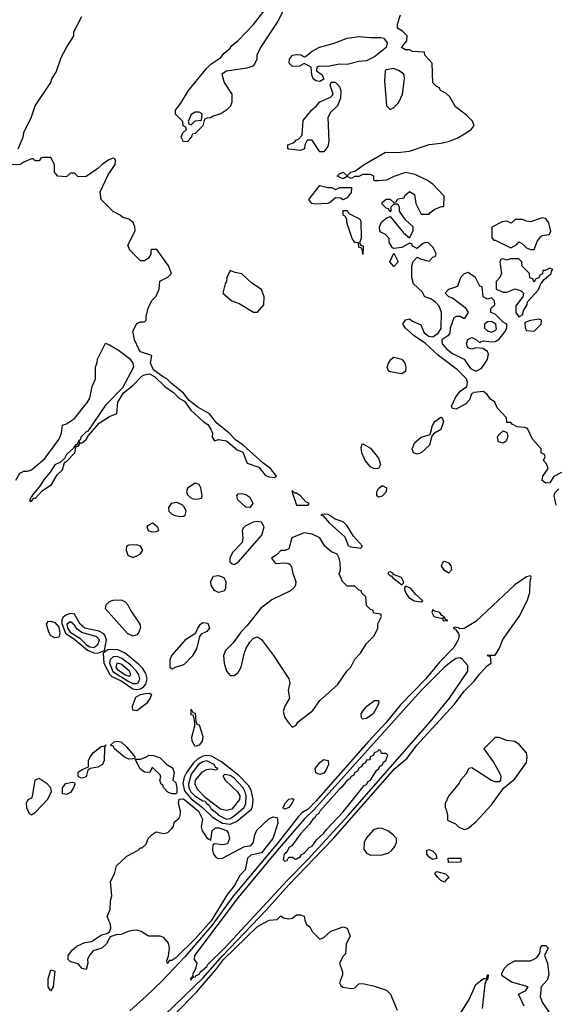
# Model space of a CAD drawing. Header units: inches. Extents: x 2348352 to 2479776, y 460422 to 613655.
# Tile 424 of 590: x 2413610 to 2416358, y 572180 to 577233. Entities that reach past the tile are written whole.
import ezdxf

# ---------------------------------------------------------------- set-up
doc = ezdxf.new("R2010")
doc.units = ezdxf.units.IN
doc.header["$MEASUREMENT"] = 0
doc.layers.add('C4517', color=7, linetype='Continuous')

msp = doc.modelspace()

# ---------------------------------------------------------------- linework, layer by layer
at = {"layer": 'C4517', "color": 4}
for points, elevation in [([(2414974.8, 577305.2), (2414934.4, 577225.6), (2414844.9, 577090), (2414826.8, 577050), (2414826, 577030), (2414815.3, 577004.7), (2414806, 576994), (2414775.5, 576984.5), (2414670.7, 576969.3), (2414647.1, 576952.9), (2414658, 576910), (2414698, 576850), (2414698, 576810), (2414690.9, 576789.1), (2414672, 576770), (2414642, 576750), (2414602.8, 576737.2), (2414590, 576728.7), (2414572, 576728), (2414558, 576722), (2414550, 576688), (2414510, 576648), (2414494, 576646), (2414492, 576630), (2414470, 576608), (2414450, 576606), (2414438, 576630), (2414447.3, 576652.7), (2414466, 576670), (2414462, 576682), (2414448, 576688), (2414446, 576710), (2414408.4, 576748.4), (2414408.7, 576768.7), (2414436, 576804), (2414476, 576870), (2414570, 576984.7), (2414590, 577004.7), (2414642, 577038), (2414658.6, 577061.4), (2414690, 577086), (2414699, 577101), (2414730, 577126.8), (2414810, 577208.7), (2414870, 577284.4)], 84), ([(2413602, 576570), (2413628, 576630), (2413630, 576654), (2413670, 576734), (2413688.7, 576790), (2413768.7, 576910), (2413775.3, 576930), (2413796.5, 576963.5), (2413822, 577038), (2413849.1, 577090.9), (2413888, 577150), (2413888, 577170), (2413928, 577250)], 88), ([(2416390, 574908.7), (2416350.9, 574889.1), (2416330, 574855.3), (2416310, 574854), (2416290, 574868.7), (2416294, 574890), (2416322, 574930), (2416313.6, 574953.6), (2416298, 574970), (2416306, 574990), (2416302, 575002), (2416286, 575010), (2416286, 575030), (2416240.2, 575080.2), (2416214.6, 575134.6), (2416200.4, 575140.4), (2416163.1, 575143.1), (2416136.4, 575156.4), (2416130, 575166), (2416110, 575166), (2416108, 575190), (2416060.2, 575240.2), (2416048, 575270), (2416025.2, 575285.2), (2416008.7, 575310), (2415990, 575324), (2415939.8, 575320.2), (2415928.1, 575311.9), (2415917.7, 575282.3), (2415898.7, 575261.3), (2415850, 575233.2), (2415830, 575238), (2415826, 575250), (2415845.6, 575294.4), (2415870, 575326.4), (2415903.7, 575350), (2415907.6, 575370), (2415902.9, 575390), (2415856.4, 575436.4), (2415758.4, 575510), (2415691.5, 575571.5), (2415634.5, 575610), (2415588.7, 575650), (2415575.3, 575670), (2415590, 575692), (2415610, 575698), (2415624.9, 575684.9), (2415667.5, 575667.5), (2415685.8, 575625.9), (2415696.7, 575616.7), (2415708.4, 575608.4), (2415730, 575605.5), (2415756.2, 575623.8), (2415771.9, 575648.1), (2415774, 575730), (2415762.7, 575762.7), (2415743.7, 575783.7), (2415719.5, 575799.5), (2415688, 575810), (2415675.3, 575835.3), (2415630, 575878), (2415622, 575910), (2415622, 575970), (2415628.7, 575991.3), (2415650, 576014), (2415665.4, 576005.4), (2415710, 575994), (2415730, 576014), (2415742, 576018), (2415746, 576030), (2415738, 576050), (2415730, 576066), (2415708, 576088), (2415690, 576088.7), (2415676.9, 576083.1), (2415650, 576058), (2415626, 576070), (2415622, 576082), (2415610, 576086), (2415570, 576064), (2415530, 576058), (2415522, 576062), (2415506, 576090), (2415506, 576110), (2415486, 576130), (2415463.1, 576143.1), (2415458, 576150), (2415455.3, 576170), (2415465.6, 576194.4), (2415490, 576214), (2415510, 576222), (2415579.6, 576139.6), (2415610, 576114), (2415628, 576150), (2415628, 576170), (2415590, 576206), (2415558, 576250), (2415558, 576270), (2415550, 576286), (2415530, 576286), (2415514, 576270), (2415514, 576250), (2415510, 576246), (2415502, 576262), (2415490, 576266), (2415470, 576286), (2415470, 576294), (2415490, 576312), (2415511.3, 576311.3), (2415530, 576294), (2415542, 576298), (2415550, 576314), (2415582, 576318), (2415586, 576330), (2415610, 576351.3), (2415635.3, 576335.3), (2415642, 576290), (2415670, 576234), (2415710, 576234), (2415716.4, 576243.6), (2415740.2, 576259.8), (2415774, 576274), (2415786, 576274), (2415787.3, 576327.3), (2415728, 576390), (2415698, 576410), (2415638.6, 576438.6), (2415590, 576449), (2415530, 576428.7), (2415491.1, 576408.9), (2415450, 576406), (2415430, 576406), (2415426, 576410), (2415426, 576430), (2415410, 576438), (2415370, 576439), (2415350, 576428), (2415330, 576428), (2415310, 576418), (2415290, 576428), (2415270, 576415.3), (2415238, 576430), (2415250, 576442), (2415270, 576450.5), (2415290, 576432), (2415308, 576450), (2415330, 576454.8), (2415377.2, 576490), (2415486.8, 576553.2), (2415550.4, 576550.4), (2415610, 576558), (2415710, 576592.9), (2415770, 576598.5), (2415810, 576607.6), (2415854.6, 576625.5), (2415892.9, 576647.1), (2415926.6, 576670), (2415941.2, 576690), (2415932.5, 576712.5), (2415902.5, 576742.5), (2415845.6, 576785.6), (2415817.2, 576837.2), (2415796.5, 576856.5), (2415769, 576870), (2415763.1, 576883.1), (2415748, 576890), (2415730, 576908), (2415726, 577010), (2415688, 577050), (2415686, 577066), (2415626, 577070), (2415610, 577078), (2415590, 577078), (2415568.7, 577090), (2415596.4, 577123.6), (2415598, 577150), (2415574.6, 577174.6), (2415548.7, 577190), (2415548, 577210), (2415563.1, 577256.9)], 84), ([(2413589.2, 574870), (2413610, 574904.7), (2413630, 574916), (2413650, 574916), (2413670, 574922.8), (2413739.1, 574980.9), (2413810, 575078), (2413824, 575110), (2413828.7, 575151.3), (2413850, 575158), (2413890, 575186.8), (2413957.2, 575270), (2413969.2, 575290), (2413982, 575350), (2413998, 575390), (2413998, 575450), (2414007.3, 575472.7), (2414008, 575490), (2414050, 575572), (2414070, 575564.7), (2414115.9, 575535.9), (2414173.7, 575493.7), (2414190.7, 575470.7), (2414194, 575450), (2414136.8, 575343.2), (2414050, 575254), (2413959.1, 575120.9), (2413950, 575117.2), (2413924, 575090), (2413921, 575079), (2413912, 575070), (2413918, 575062), (2413910, 575066), (2413905.4, 575054.6), (2413894, 575050), (2413902, 575042), (2413910, 575044.7), (2413920.2, 575059.8), (2413930, 575061), (2413950, 575078), (2413962, 575098), (2414018, 575162), (2414070, 575196), (2414108, 575212), (2414113.2, 575270), (2414141.5, 575318.5), (2414190, 575356), (2414236.6, 575403.4), (2414250, 575410.8), (2414275.3, 575415.3), (2414301.4, 575401.4), (2414354.8, 575350), (2414398.7, 575318.7), (2414429, 575289), (2414454.8, 575274.8), (2414488.3, 575228.3), (2414551, 575170), (2414574.9, 575154.9), (2414590.7, 575130.7), (2414598.8, 575110), (2414598, 575090), (2414610, 575072), (2414630, 575078), (2414670.7, 575070.7), (2414726, 575026), (2414754, 575014), (2414776.9, 574956.9), (2414836.8, 574936.8), (2414870, 574896), (2414887.3, 574887.3), (2414917.2, 574882.8), (2414928, 574890), (2414897.2, 574930), (2414858, 574958), (2414756, 575050), (2414716.6, 575076.6), (2414685.2, 575110), (2414621.6, 575161.6), (2414584, 575210), (2414524.1, 575244.1), (2414479, 575279), (2414450, 575316), (2414386.6, 575366.6), (2414364, 575390), (2414341.6, 575401.6), (2414296.5, 575436.5), (2414281.2, 575470), (2414288, 575510), (2414230, 575529), (2414221.5, 575541.5), (2414199, 575590), (2414190, 575634), (2414210, 575674), (2414230, 575682), (2414250, 575682), (2414258, 575690), (2414258, 575710), (2414268.4, 575751.6), (2414288.4, 575791.6), (2414310, 575814), (2414326, 575850), (2414328.7, 575891.3), (2414370, 575912), (2414388, 575930), (2414373.2, 575970), (2414313.6, 576053.6), (2414286, 576054), (2414282, 576050), (2414282, 576030), (2414270.8, 576009.2), (2414250, 575995.3), (2414230, 575995.3), (2414175.3, 576050), (2414164.7, 576075.3), (2414202, 576150), (2414201.2, 576170), (2414192.7, 576192.7), (2414170, 576208.7), (2414138, 576218), (2414126, 576230), (2414090, 576248.7), (2414028, 576310), (2414022, 576350), (2414063.2, 576436.8), (2414099, 576490), (2414102, 576510), (2414098, 576518), (2414090, 576522), (2414066.4, 576513.6), (2414032, 576490), (2414010.9, 576469.1), (2413950, 576428.7), (2413910, 576426), (2413890, 576446), (2413870, 576446), (2413850, 576426), (2413806, 576430), (2413788, 576450), (2413788, 576490), (2413770, 576526), (2413730, 576526), (2413718, 576522), (2413710, 576508), (2413688.4, 576508.4), (2413678, 576518), (2413670, 576518), (2413630, 576502), (2413610, 576488.7), (2413568, 576490)], 88), ([(2416362, 574742), (2416351.8, 574790), (2416356.2, 574803.8), (2416375.6, 574824.4)], 84), ([(2414354.8, 572125.2), (2414550, 572314), (2414650, 572428.9), (2414876, 572664), (2414989.2, 572790.8), (2415215.3, 573024.7), (2415533.8, 573390), (2415597.2, 573442.8), (2415646.8, 573510), (2415840.6, 573719.4), (2415890, 573786), (2415941.7, 573838.3), (2415970, 573876.4), (2416010, 573918.8), (2416028.7, 573930), (2416026, 573966), (2416014, 573966), (2416008.4, 573971.6), (2416050, 573971.3), (2416070, 574004.7), (2416088.6, 574051.4), (2416171.8, 574170), (2416214, 574250), (2416227.3, 574292.7), (2416228.4, 574351.6), (2416234, 574370), (2416230, 574378), (2416210, 574373.2), (2416150, 574332.3), (2415950, 574144.2), (2415890, 574108), (2415866, 574106), (2415866, 574110), (2415844.7, 574115.3), (2415834, 574110), (2415845.4, 574105.4), (2415862, 574082), (2415864.7, 574070), (2415858.8, 574050), (2415836.5, 574010), (2415763.9, 573936.1), (2415691.1, 573848.9), (2415564.2, 573715.8), (2415490, 573625.8), (2415395.5, 573524.5), (2415130, 573221.5), (2415090, 573181.8), (2415058, 573162), (2415038, 573142), (2414936.6, 573010), (2414705.6, 572734.4), (2414595.3, 572584.7), (2414456.2, 572423.8), (2414340, 572300), (2414258.5, 572221.5), (2414174.4, 572145.6)], 88), ([(2414408, 572130), (2414517.3, 572242.7), (2414618.9, 572361.1), (2414654.6, 572410), (2414830, 572579.6), (2414890, 572611), (2414930, 572614), (2414950, 572634), (2414963.6, 572623.6), (2414990, 572618), (2415010, 572622), (2415030, 572638), (2415050, 572638), (2415070, 572631.3), (2415072, 572612), (2415082, 572590), (2415098, 572578), (2415110, 572554), (2415150, 572514), (2415170, 572522), (2415205.6, 572554.4), (2415270, 572578), (2415290.8, 572570.8), (2415304.7, 572530), (2415284.7, 572490), (2415282, 572438), (2415270, 572426), (2415251.3, 572390), (2415265.4, 572345.4), (2415266, 572330), (2415251.3, 572290), (2415256.9, 572276.9), (2415267.9, 572267.9), (2415310, 572260.7), (2415330, 572264.7), (2415350, 572284.7), (2415370, 572286), (2415430, 572273), (2415492, 572252), (2415512.1, 572232.1), (2415546, 572150)], 84), ([(2416198, 572170), (2416168.4, 572231.6), (2416206, 572250), (2416218, 572270), (2416133.6, 572293.6), (2416085.6, 572325.6), (2416083.1, 572336.9), (2416096.4, 572363.6), (2416116.4, 572383.6), (2416150, 572402), (2416230, 572402), (2416262, 572418), (2416279, 572441), (2416282, 572470), (2416290, 572482), (2416310, 572482), (2416322, 572470), (2416302, 572430), (2416318.8, 572390), (2416324, 572330), (2416315.9, 572304.1), (2416286, 572270), (2416279.8, 572219.8), (2416290.6, 572190.6), (2416330, 572132)], 84), ([(2415870, 572131), (2415915.7, 572204.3), (2415950, 572282), (2415990, 572311.3), (2416007.3, 572312.7), (2416010, 572331), (2416014, 572330), (2416012, 572312), (2416001, 572299), (2415996.8, 572283.2), (2415982, 572158)], 84)]:
    msp.add_lwpolyline(points, dxfattribs=dict(at, elevation=elevation))
for points, elevation in [([(2415410, 577140.7), (2415462, 577142), (2415477.3, 577137.3), (2415494.8, 577114.8), (2415490.8, 577090), (2415430, 577042.4), (2415390, 577021.6), (2415350, 577017.6), (2415290, 577003.6), (2415250, 577005.1), (2415190, 576992.7), (2415146, 576994), (2415134, 576990), (2415132, 576970), (2415162, 576950), (2415170, 576928), (2415150, 576915.3), (2415130, 576919), (2415115.3, 576930), (2415108, 576950), (2415106, 576990), (2415070, 577008), (2415044.9, 576995.1), (2415010, 576992.7), (2414992.7, 577010), (2414994.5, 577030), (2415009.8, 577050.2), (2415030, 577054), (2415052.8, 577052.8), (2415070, 577042), (2415076.4, 577043.6), (2415110, 577071), (2415147.5, 577092.5), (2415218, 577110), (2415290, 577137.3), (2415350, 577147.3)], 84), ([(2415530, 576982), (2415490, 576975.3), (2415484.7, 576970), (2415480.7, 576919.3), (2415492, 576790), (2415510, 576772), (2415530, 576782), (2415553.2, 576806.8), (2415574, 576850), (2415584, 576930), (2415582, 576950), (2415576.5, 576956.5), (2415552.9, 576972.9)], 88), ([(2415150, 576554), (2415110, 576614), (2415085.4, 576614.6), (2415072, 576590), (2415071.3, 576570), (2415050, 576562), (2414990, 576568), (2414986, 576570), (2414986, 576590), (2415017.2, 576602.8), (2415030, 576616), (2415040.4, 576619.6), (2415059, 576641), (2415064, 576716), (2415108.7, 576770), (2415131.7, 576788.3), (2415150, 576810.6), (2415204, 576836), (2415214.6, 576845.4), (2415218, 576850), (2415203.1, 576896.9), (2415208.4, 576911.6), (2415228.4, 576911.6), (2415251.3, 576890), (2415258, 576870), (2415256, 576830), (2415241, 576790), (2415203.9, 576756.1), (2415190.6, 576730), (2415196.4, 576610), (2415190, 576582), (2415170, 576554)], 84), ([(2414530, 576758), (2414510, 576758), (2414490, 576746), (2414474, 576710), (2414478, 576698), (2414490, 576694), (2414510, 576714), (2414542, 576718), (2414546, 576750)], 84), ([(2415190, 576371), (2415211, 576371), (2415230, 576362), (2415251.6, 576371.6), (2415312, 576372), (2415310, 576346), (2415290, 576318), (2415270, 576308), (2415256.4, 576316.4), (2415230, 576318), (2415204.5, 576295.5), (2415190, 576289.3), (2415125.4, 576285.4), (2415108.7, 576290), (2415094, 576310), (2415150, 576382)], 84), ([(2415370, 576028), (2415368, 576048), (2415362, 576062), (2415350, 576066), (2415347.3, 576087.3), (2415330, 576088.7), (2415315.3, 576110), (2415288, 576192), (2415288, 576208), (2415282, 576222), (2415268.9, 576228.9), (2415270, 576254), (2415290, 576254), (2415298, 576238), (2415354, 576210), (2415359.6, 576199.6), (2415362, 576110), (2415354, 576090), (2415358, 576078), (2415372, 576070)], 84), ([(2416290, 576216), (2416230, 576195.3), (2416210, 576198), (2416190, 576208), (2416152.7, 576207.3), (2416132, 576188), (2416110, 576198), (2416085.4, 576194.6), (2416032, 576168), (2416032.7, 576112.7), (2416042, 576102), (2416050, 576102), (2416130, 576062), (2416160.4, 576079.6), (2416170, 576092), (2416190, 576082), (2416210, 576062), (2416230, 576054), (2416250, 576054), (2416265.6, 576094.4), (2416281.2, 576118.8), (2416290, 576124.7), (2416326, 576130), (2416334.6, 576145.4), (2416324, 576190), (2416310, 576212.7)], 84), ([(2415530, 575966), (2415509.2, 575990), (2415530, 576034), (2415551.3, 575990)], 84), ([(2416170, 576006), (2416130, 576006), (2416110, 575998), (2416090, 576006), (2416078, 576002), (2416074, 575990), (2416082, 575930), (2416074, 575910), (2416054, 575890), (2416054, 575850), (2416090, 575834), (2416110, 575834), (2416152, 575852), (2416182, 575842), (2416194, 575830), (2416192, 575810), (2416155.3, 575764.7), (2416156.3, 575730), (2416170, 575707.3), (2416190, 575718), (2416196.2, 575743.8), (2416212.8, 575770), (2416215.6, 575784.4), (2416270, 575844), (2416283.1, 575876.9), (2416300.2, 575899.8), (2416337.2, 575930), (2416338, 575942), (2416346, 575950), (2416330, 575958), (2416306, 575946), (2416294, 575946), (2416292, 575928), (2416278, 575922), (2416272.7, 575907.3), (2416258, 575902), (2416250, 575886), (2416242, 575902), (2416227.3, 575907.3), (2416226, 575930), (2416187.3, 575967.3), (2416186, 575990)], 84), ([(2414690, 575946), (2414672, 575910), (2414671.3, 575890), (2414663.6, 575876.4), (2414652, 575830), (2414698, 575790), (2414735.9, 575775.9), (2414810, 575731.3), (2414830, 575731.3), (2414862, 575770), (2414864, 575810), (2414850, 575848), (2414800.2, 575880.2), (2414750, 575928.7), (2414715.3, 575935.3)], 88), ([(2415910, 575935.3), (2415890, 575928.7), (2415871.3, 575910), (2415856.9, 575863.1), (2415810, 575848), (2415792, 575830), (2415810, 575812), (2415830, 575804.7), (2415896, 575756), (2415911, 575730), (2415890, 575698), (2415870, 575709), (2415850, 575709), (2415836.9, 575703.1), (2415819.1, 575650), (2415816.7, 575623.3), (2415806, 575610), (2415776, 575590), (2415776, 575584), (2415778, 575570), (2415801.8, 575541.8), (2415830, 575519.1), (2415890.8, 575490.8), (2415922.2, 575442.2), (2415950, 575428.7), (2415977, 575443), (2415995.2, 575464.8), (2416009.6, 575490), (2416015.6, 575515.6), (2416009.5, 575529.5), (2415985.6, 575545.6), (2415951, 575549), (2415930, 575542), (2415910, 575548), (2415902, 575570), (2415909.1, 575590.9), (2415930, 575602), (2415954, 575590), (2415970, 575574), (2415978, 575582), (2415990, 575584.7), (2416030, 575579.1), (2416050, 575582), (2416070, 575592.7), (2416099.5, 575630), (2416109.5, 575650), (2416109.4, 575669.4), (2416090, 575680.5), (2416050, 575720.9), (2416028, 575730), (2416028, 575750), (2416048, 575770), (2416046, 575790), (2416030, 575806), (2416010, 575798), (2415988, 575810), (2415982, 575862), (2415970, 575866), (2415948, 575910)], 84), ([(2416030, 575683.5), (2416010, 575682.4), (2415994.3, 575670), (2415994, 575650), (2416010, 575635.8), (2416030, 575629.3), (2416050, 575637.4), (2416055.4, 575644.6), (2416053.6, 575670)], 88), ([(2416275.5, 575695.5), (2416230, 575689.6), (2416202, 575678), (2416203.1, 575650), (2416210, 575637.3), (2416250, 575634.8), (2416285.2, 575670), (2416288, 575690)], 84), ([(2415570, 575415.3), (2415510, 575425.2), (2415502, 575430), (2415495.3, 575450), (2415502, 575470), (2415515.3, 575490), (2415530, 575501), (2415570, 575490.7), (2415586, 575470), (2415591.3, 575450), (2415590, 575428)], 84), ([(2415650, 575003.6), (2415629.6, 575009.6), (2415623.6, 575030), (2415636.9, 575063.1), (2415670, 575090.4), (2415715.3, 575104.7), (2415727.6, 575150), (2415739.5, 575170), (2415770, 575193), (2415778, 575190), (2415784.9, 575170), (2415770.2, 575129.8), (2415733.2, 575106.8), (2415724.7, 575095.3), (2415712.7, 575050), (2415670, 575009.6)], 84), ([(2416090, 575059.3), (2416066, 575066), (2416061.2, 575090), (2416070, 575104.7), (2416090, 575122), (2416110, 575114), (2416114.4, 575094.4), (2416106, 575070)], 84), ([(2413890, 575046), (2413886.4, 575033.6), (2413850, 575002), (2413838.8, 574981.2), (2413818.8, 574961.2), (2413790, 574948.7), (2413766.8, 574910), (2413731, 574870), (2413716.8, 574843.2), (2413672, 574790), (2413674, 574786), (2413670, 574786), (2413662, 574770), (2413662, 574762), (2413670, 574762), (2413682, 574778), (2413690, 574778), (2413724.7, 574815.3), (2413772, 574848), (2413802.7, 574897.3), (2413830, 574922), (2413840.2, 574959.8), (2413850, 574964.7), (2413893.2, 575010), (2413898, 575038)], 88), ([(2415430, 574927.8), (2415410, 574938.4), (2415382, 574970), (2415365.1, 575010), (2415362, 575038), (2415366.3, 575053.7), (2415370, 575056), (2415410, 575034), (2415450, 574982.8), (2415461.6, 574950), (2415450, 574929.6)], 84), ([(2414510, 574854), (2414471.1, 574828.9), (2414466, 574810), (2414470, 574794), (2414490, 574778), (2414510, 574772), (2414530, 574774), (2414542, 574778), (2414546, 574790), (2414539, 574830), (2414530, 574848)], 88), ([(2415010, 574815.3), (2415006.8, 574813.2), (2415030, 574742), (2415090, 574742), (2415095.3, 574750), (2415078, 574758), (2415050, 574788.7), (2415030, 574802), (2415022, 574802)], 88), ([(2415450, 574782), (2415442, 574790), (2415442.4, 574810), (2415450, 574826.8), (2415470, 574843), (2415492.4, 574830), (2415490.4, 574810), (2415470, 574787.6)], 84), ([(2414790, 574729.7), (2414770, 574731.5), (2414729, 574769), (2414723.6, 574790), (2414730, 574799.1), (2414750, 574801.3), (2414770, 574795.8), (2414790, 574783), (2414806, 574750)], 84), ([(2414415.1, 574755.1), (2414386.8, 574750), (2414374, 574730), (2414374.8, 574710), (2414390, 574694.8), (2414402, 574690), (2414430, 574682.8), (2414450, 574684.7), (2414458, 574690), (2414464, 574710), (2414452.9, 574732.9), (2414442.7, 574742.7)], 88), ([(2414830, 574657.2), (2414806.8, 574653.2), (2414766, 574634), (2414756.9, 574623.1), (2414751.1, 574608.9), (2414755.2, 574575.2), (2414750.4, 574550), (2414702, 574498), (2414688.2, 574470), (2414688.2, 574450), (2414700.3, 574440.3), (2414710, 574437.1), (2414730, 574448.5), (2414852.4, 574587.6), (2414863.7, 574630), (2414850, 574653.2)], 88), ([(2415165.4, 574694.6), (2415154, 574690), (2415166.4, 574686.4), (2415198, 574650), (2415278.8, 574578.8), (2415294.4, 574534.4), (2415307.7, 574527.7), (2415350, 574522.8), (2415359, 574521), (2415368, 574530), (2415322.7, 574582.7), (2415290, 574635.3), (2415270, 574655.3), (2415228.9, 574668.9), (2415192.7, 574692.7)], 88), ([(2414290, 574602), (2414270, 574609.4), (2414264, 574630), (2414270, 574638), (2414292, 574650), (2414316, 574630), (2414321, 574610), (2414310, 574604.5)], 84), ([(2415070, 574599), (2415006.4, 574573.6), (2414990, 574518), (2414971.1, 574508.9), (2414950, 574508), (2414931.1, 574488.9), (2414902, 574470), (2414922, 574442), (2414970, 574444.7), (2414990, 574442), (2414996.9, 574436.9), (2415004.7, 574424.7), (2415010.8, 574390), (2415026, 574350), (2415025.5, 574330), (2415019.5, 574320.5), (2414998.9, 574301.1), (2414904.1, 574255.9), (2414847, 574213), (2414776.7, 574123.3), (2414744, 574090), (2414705.1, 574034.9), (2414665.3, 573994.7), (2414655.5, 573970), (2414658, 573930), (2414670.7, 573890), (2414690, 573867.7), (2414710, 573867.7), (2414730, 573883), (2414745.6, 573910), (2414761.6, 573978.4), (2414772.1, 574007.9), (2414790, 574038), (2414810, 574058), (2414830, 574064.7), (2414850, 574052), (2414911.3, 573970), (2414991, 573850), (2414996, 573830), (2414987.3, 573790), (2414993.4, 573750), (2414970, 573709), (2414962, 573682), (2414970, 573652), (2414990, 573622), (2415010, 573602), (2415026, 573610), (2415038, 573630), (2415113.2, 573686.8), (2415150, 573738), (2415240.4, 573819.6), (2415289, 573890), (2415309, 573910), (2415330, 573951.3), (2415358.6, 573981.4), (2415390, 574031.3), (2415428.7, 574070), (2415448, 574110), (2415448, 574132), (2415466, 574170), (2415462, 574182), (2415427.3, 574187.3), (2415422, 574202), (2415410, 574206), (2415390, 574226), (2415386, 574270), (2415366, 574290), (2415362, 574302), (2415347.3, 574307.3), (2415330, 574326), (2415290, 574326), (2415266, 574350), (2415248.9, 574388.9), (2415255.3, 574410), (2415254.6, 574445.4), (2415248.7, 574470), (2415238, 574490), (2415210, 574502), (2415175.3, 574530), (2415150, 574573.2), (2415110, 574593.2)], 88), ([(2414210, 574538), (2414170, 574536), (2414158, 574530), (2414156, 574510), (2414164.7, 574484.7), (2414190, 574472), (2414210, 574482), (2414230, 574492), (2414242, 574510), (2414228.7, 574530)], 88), ([(2415810, 574392.7), (2415787.6, 574407.6), (2415774.5, 574430), (2415782.7, 574450), (2415790, 574454), (2415810, 574444.9), (2415821.6, 574430), (2415824.9, 574410)], 84), ([(2414630, 574293.2), (2414610, 574303.7), (2414592, 574330), (2414590, 574352), (2414603.9, 574376.1), (2414630, 574380.5), (2414657.3, 574370), (2414667.7, 574350), (2414666.4, 574313.6), (2414658.8, 574301.2), (2414650, 574299)], 84), ([(2415510, 574399), (2415502, 574398), (2415498, 574390), (2415510, 574378), (2415518, 574378), (2415522, 574370), (2415570, 574332), (2415579, 574341), (2415579, 574350), (2415568, 574370), (2415526, 574386), (2415528, 574390)], 88), ([(2415590, 574326), (2415583.6, 574316.4), (2415584.7, 574310), (2415591.3, 574290), (2415607.1, 574267.1), (2415634, 574250), (2415670, 574246), (2415678, 574250), (2415642, 574282), (2415614.5, 574314.5)], 88), ([(2414190, 574068.7), (2414163.1, 574083.1), (2414050, 574208.7), (2414053.2, 574230), (2414070, 574246.8), (2414090, 574253), (2414130, 574254.8), (2414150, 574244.7), (2414164.7, 574230), (2414179.8, 574199.8), (2414226.8, 574130), (2414230, 574114), (2414221, 574090), (2414210, 574075.3)], 84), ([(2415730, 574206), (2415724.7, 574190), (2415734, 574170), (2415779.6, 574159.6), (2415782, 574150), (2415790, 574146.8), (2415806, 574150), (2415794.6, 574154.6), (2415790, 574166), (2415782, 574162), (2415786, 574170), (2415775.3, 574175.3), (2415766, 574190), (2415738, 574198)], 88), ([(2413870, 574185.1), (2413850, 574178.5), (2413833.3, 574166.7), (2413825.2, 574154.8), (2413825.3, 574134.7), (2413844.2, 574084.1), (2413892.1, 574052.1), (2413957.3, 573997.3), (2413990, 573983.5), (2414010, 573982.4), (2414045.2, 573994.8), (2414054.2, 574050), (2414048.8, 574070), (2414040.6, 574080.6), (2414014.9, 574094.9), (2413943.1, 574110), (2413919.8, 574130), (2413890, 574181.3)], 88), ([(2413790, 574059.8), (2413770, 574071.5), (2413759.3, 574090), (2413746.3, 574130), (2413755.9, 574144.1), (2413770, 574146), (2413790, 574139.1), (2413810, 574115.2), (2413816.3, 574083.7), (2413810, 574064.2)], 84), ([(2413870, 574143.1), (2413851.8, 574130), (2413855, 574110), (2413869.4, 574090), (2413918.7, 574058.7), (2413950, 574026), (2413970, 574013.7), (2413990, 574011.1), (2414010, 574025.5), (2414018.4, 574050), (2414005.4, 574065.4), (2413927.8, 574087.8), (2413904.9, 574104.9), (2413890, 574125.7)], 92), ([(2414390, 573899), (2414381.2, 573910), (2414382, 573950), (2414389.8, 573970.2), (2414465, 574055), (2414513.8, 574086.2), (2414523.1, 574110), (2414537.6, 574130), (2414550, 574139.5), (2414575.1, 574135.1), (2414583.1, 574110), (2414570, 574093.3), (2414541.3, 574078.7), (2414532.7, 574067.3), (2414516.6, 574003.4), (2414494.2, 573965.8), (2414454.6, 573925.4), (2414442.4, 573917.6), (2414410, 573909.3)], 84), ([(2414110, 574000.9), (2414062, 573998), (2414038, 573982), (2414041.7, 573930), (2414071.5, 573871.5), (2414081.9, 573861.9), (2414130, 573840.4), (2414190, 573799), (2414210, 573795.9), (2414230, 573799), (2414247.4, 573810), (2414257, 573823), (2414264.2, 573850), (2414257.4, 573877.4), (2414242.2, 573902.2), (2414222.3, 573922.3), (2414150, 573980.9)], 88), ([(2414110, 573964.7), (2414090, 573963.7), (2414073.4, 573950), (2414070.2, 573929.8), (2414087.6, 573887.6), (2414170, 573835.7), (2414190, 573826.4), (2414210, 573826.2), (2414217.4, 573830), (2414226, 573850), (2414220.7, 573870), (2414208.2, 573890), (2414179.6, 573919.6), (2414134.3, 573954.3)], 92), ([(2415870, 573957.2), (2415850, 573954), (2415830, 573942.9), (2415790, 573909.6), (2415670, 573789.7), (2415120, 573180), (2415069.6, 573130.4), (2414930, 572968.9), (2414730, 572727.1), (2414506, 572430), (2414504.7, 572410), (2414518, 572390), (2414513.7, 572366.3), (2414496, 572330), (2414499.6, 572320.4), (2414490, 572318), (2414486, 572310), (2414486.8, 572306.8), (2414490, 572306), (2414500.2, 572319.8), (2414510, 572318.8), (2414513.7, 572326.3), (2414530, 572334), (2414535.3, 572344.7), (2414570, 572373), (2414575.7, 572384.3), (2414662.3, 572470), (2414983.5, 572816.5), (2415090, 572923.8), (2415293, 573147), (2415716.5, 573630), (2415815.6, 573750), (2415909, 573890), (2415910, 573918), (2415882, 573950)], 92), ([(2414108.7, 573930), (2414102.9, 573910), (2414110, 573899.6), (2414150, 573870.3), (2414170, 573864.2), (2414180.5, 573870), (2414172.7, 573890), (2414130, 573925.1)], 96), ([(2414210, 573685.1), (2414189.6, 573689.6), (2414188.3, 573710), (2414204.7, 573755.3), (2414230, 573769), (2414255.4, 573775.4), (2414276.7, 573776.7), (2414286, 573770), (2414279.1, 573750), (2414259, 573721)], 84), ([(2415370, 573643.7), (2415363.7, 573650), (2415362.6, 573670), (2415374.3, 573690), (2415391.6, 573710), (2415430, 573738.4), (2415450, 573738), (2415453, 573730), (2415446, 573710), (2415423.1, 573670), (2415390, 573646)], 84), ([(2414510, 573502), (2414494, 573530), (2414493.2, 573550), (2414508.4, 573608.4), (2414508.4, 573628.4), (2414502, 573662), (2414490, 573666), (2414489.1, 573669.1), (2414490, 573694), (2414498, 573678), (2414510, 573674), (2414512.7, 573632.7), (2414518, 573618), (2414530, 573614), (2414550, 573554), (2414546, 573530), (2414530, 573509)], 84), ([(2416070, 573549.3), (2416050, 573549.3), (2415991.3, 573490), (2416041.6, 573421.6), (2416070.6, 573370.6), (2416078.8, 573350), (2416076, 573330), (2416070, 573322), (2416050, 573321.2), (2416030, 573329), (2415930, 573392.7), (2415914, 573390), (2415898.8, 573361.2), (2415871.3, 573330), (2415865.4, 573314.6), (2415810, 573248), (2415792, 573210), (2415792, 573190), (2415798.8, 573178.8), (2415804.7, 573150), (2415804.7, 573124.7), (2415846, 573106), (2415862, 573090), (2415890, 573076), (2415910, 573081), (2415950, 573116), (2416030, 573202.8), (2416091.7, 573288.3), (2416150, 573337.3), (2416210, 573421), (2416214, 573450), (2416209.4, 573469.4), (2416172.1, 573512.1), (2416150, 573529), (2416110, 573532.7)], 88), ([(2414050.2, 573508.1), (2414045.4, 573494.6), (2414043.6, 573430), (2414034.9, 573410), (2414010, 573396.3), (2413970.4, 573389.6), (2413959.6, 573380.4), (2413950, 573347), (2413930, 573339.6), (2413921.3, 573341.3), (2413909.5, 573349.5), (2413908.9, 573371.1), (2413930, 573385.5), (2413962, 573398), (2413963.5, 573430), (2413971.9, 573450), (2413988.3, 573471.7), (2414030, 573503.7), (2414038, 573502)], 84), ([(2414050.2, 573508.1), (2414054, 573510), (2414050.7, 573509.3)], 84), ([(2414170, 573436.9), (2414147.8, 573447.8), (2414096.9, 573490), (2414090, 573503.7), (2414075.3, 573510), (2414094, 573526), (2414110, 573530.3), (2414130, 573526.7), (2414160, 573500), (2414200.7, 573450), (2414199.1, 573440.9), (2414190, 573439.3)], 84), ([(2414410, 573259.5), (2414390, 573259.7), (2414370, 573268), (2414349.5, 573290), (2414344.1, 573304.1), (2414335.3, 573310), (2414328.7, 573330), (2414334.6, 573345.4), (2414330, 573358), (2414292.9, 573392.9), (2414290, 573395.3), (2414278, 573370), (2414250, 573371.8), (2414227.7, 573387.7), (2414202, 573438), (2414230, 573438), (2414262, 573450), (2414270, 573458), (2414296.9, 573456.9), (2414330, 573444.7), (2414364.7, 573410), (2414394, 573394), (2414402.8, 573370), (2414396, 573330), (2414410, 573316), (2414416.1, 573290), (2414415.4, 573264.6)], 84), ([(2414570, 573456.2), (2414550, 573452.3), (2414522.2, 573437.8), (2414501.4, 573418.6), (2414465, 573370), (2414454, 573346), (2414447.5, 573312.5), (2414455, 573275), (2414490, 573233.9), (2414547.3, 573190), (2414599.5, 573139.5), (2414649.6, 573109.6), (2414690, 573103.8), (2414722, 573118), (2414798.6, 573181.4), (2414805, 573195), (2414808.1, 573230), (2414797.9, 573277.9), (2414783.2, 573303.2), (2414733.3, 573353.3), (2414644.6, 573424.6), (2414593, 573453)], 88), ([(2415450, 573486), (2415445.4, 573474.6), (2415430, 573472.7), (2415422.8, 573457.2), (2415408.2, 573450), (2415406.4, 573433.6), (2415390, 573431.8), (2415382.5, 573417.5), (2415370, 573411.8), (2415362, 573398), (2415350, 573391.6), (2415343.4, 573376.6), (2415330, 573369), (2415324.2, 573355.8), (2415310, 573349.2), (2415303.6, 573336.4), (2415290, 573329.3), (2415264.9, 573295.1), (2415250, 573284.5), (2415150, 573171.3), (2415142.5, 573157.5), (2415130.7, 573150), (2415124, 573136), (2415114, 573130), (2415096.4, 573103.6), (2415050, 573055.1), (2415006.4, 572993.6), (2414990, 572982), (2414979.8, 572960.2), (2414967.3, 572950), (2414962, 572922), (2414970, 572914), (2414982, 572918), (2414990, 572934), (2415010, 572934), (2415024.7, 572924.7), (2415030, 572926), (2415050, 572938), (2415053.6, 572946.4), (2415070, 572956), (2415095.8, 572984.2), (2415110, 572990.8), (2415134.9, 573025.1), (2415170, 573057.3), (2415183.3, 573076.7), (2415270, 573166.7), (2415377.6, 573302.4), (2415390, 573308.5), (2415397.4, 573322.6), (2415409.2, 573330), (2415440.1, 573379.9), (2415452.7, 573390), (2415458, 573402), (2415470, 573407.3), (2415477, 573423), (2415488.7, 573430), (2415498, 573458), (2415490, 573466), (2415466, 573466), (2415462, 573482)], 96), ([(2414570, 573428.3), (2414550, 573424.1), (2414526.8, 573410), (2414490, 573361.3), (2414475.6, 573310), (2414478, 573290), (2414488.5, 573270), (2414508.2, 573250), (2414550, 573224), (2414562, 573222), (2414568.7, 573210), (2414581.7, 573201.7), (2414590, 573185.2), (2414621.2, 573161.2), (2414629.1, 573150), (2414670, 573129.5), (2414690, 573134), (2414710, 573146.2), (2414761.8, 573190), (2414770.8, 573210.8), (2414771.6, 573250), (2414766.3, 573270), (2414755.8, 573290), (2414710, 573339.8), (2414690, 573354.6), (2414660.2, 573359.8), (2414652.7, 573350), (2414663.6, 573330), (2414726.7, 573270), (2414739.5, 573250), (2414738, 573230), (2414699, 573181), (2414670, 573173.5), (2414640.6, 573180.6), (2414560.6, 573240.6), (2414522.7, 573282.7), (2414509.7, 573309.7), (2414512.3, 573330), (2414547.4, 573372.6), (2414570, 573384.9), (2414590, 573388.9), (2414616.6, 573383.4), (2414628.7, 573390), (2414614.9, 573394.9), (2414607, 573410)], 92), ([(2415150, 573358.7), (2415130, 573367.3), (2415126.2, 573390), (2415150, 573420.3), (2415170, 573436.5), (2415192.2, 573430), (2415194.4, 573410), (2415180.7, 573379.3), (2415170, 573366.6)], 84), ([(2413710, 573339.3), (2413687.3, 573330), (2413674.4, 573245.6), (2413670, 573238), (2413651.6, 573228.4), (2413642, 573210), (2413644.7, 573190), (2413658, 573158), (2413670, 573151.3), (2413690, 573164.9), (2413751.6, 573230), (2413772.8, 573270), (2413769.3, 573290), (2413751.3, 573311.3)], 88), ([(2413850, 573256.2), (2413830, 573259), (2413828.4, 573290), (2413847.1, 573312.9), (2413879.5, 573319.5), (2413890, 573316), (2413892.7, 573310), (2413886.4, 573290), (2413870, 573267.3)], 84), ([(2414590, 573022), (2414597, 573070), (2414614.9, 573085.1), (2414630, 573085.5), (2414657, 573077), (2414672.4, 573070), (2414679.7, 573059.7), (2414686, 573030), (2414676.5, 573003.5), (2414650, 572997.4), (2414610, 573004), (2414601.4, 572998.6), (2414599.1, 572970), (2414604, 572950), (2414615.5, 572935.5), (2414628.7, 572928.7), (2414650, 572930.4), (2414764, 572990), (2414790, 572993.4), (2414800.1, 572999.9), (2414810, 573011), (2414816, 573050), (2414826.3, 573073.7), (2414888, 573132), (2414910, 573142.4), (2414930, 573138), (2414934.4, 573110), (2414908.5, 573030), (2414850, 572956.9), (2414795.3, 572944.7), (2414778, 572930), (2414766, 572870), (2414739.9, 572840.1), (2414711.7, 572790), (2414675.9, 572744.1), (2414592.3, 572607.7), (2414510, 572516.2), (2414410, 572418.7), (2414390, 572405.1), (2414376, 572404), (2414370.2, 572389.8), (2414366, 572390), (2414364, 572404), (2414372.9, 572427.1), (2414379, 572470), (2414373.6, 572493.6), (2414350, 572522), (2414330, 572528.7), (2414270, 572528.7), (2414232.5, 572552.5), (2414210, 572559.3), (2414190, 572558), (2414166.4, 572553.6), (2414130, 572538), (2414104.5, 572535.5), (2414074.4, 572525.6), (2414055.5, 572490), (2414031.7, 572468.3), (2413986.1, 572453.9), (2413967.9, 572432.1), (2413957.1, 572410), (2413959.1, 572390), (2413950, 572358), (2413930, 572364), (2413910, 572386.6), (2413870, 572398), (2413858, 572410), (2413858, 572430), (2413880.7, 572459.3), (2413902.7, 572477.3), (2413943.5, 572496.5), (2413977.7, 572502.3), (2414030, 572536.3), (2414057.2, 572542.8), (2414070, 572552), (2414077.2, 572570), (2414075.3, 572590), (2414058, 572630), (2414073.6, 572666.4), (2414075.3, 572710), (2414083.1, 572736.9), (2414075.3, 572810), (2414095.3, 572850), (2414106, 572890), (2414160.2, 572939.8), (2414218, 572970), (2414230, 572982), (2414238, 572982), (2414258, 573002), (2414268.7, 573030), (2414290, 573051.3), (2414310, 573064.7), (2414350, 573056), (2414370, 573061), (2414390, 573081), (2414397.2, 573090), (2414403.2, 573116.8), (2414426.6, 573133.4), (2414433.6, 573146.4), (2414434, 573170), (2414425.3, 573210), (2414427.8, 573232.2), (2414450, 573233.8), (2414527.4, 573170), (2414547.7, 573130), (2414540.5, 573090), (2414545.3, 573070), (2414570, 573034)], 84), ([(2414970, 573181.2), (2414962.7, 573182.7), (2414959, 573190), (2414965.1, 573194.9), (2414970, 573210.6), (2414990, 573233), (2415010, 573236), (2415016, 573230), (2415006.8, 573210), (2414990, 573189.5)], 84), ([(2415450, 573084), (2415425.8, 573074.2), (2415388.3, 573031.7), (2415377.4, 573010), (2415375.3, 572975.3), (2415390, 572954.9), (2415410, 572944.9), (2415470, 572946.7), (2415503.6, 572956.4), (2415519.3, 572970), (2415535.1, 572990), (2415542.7, 573010), (2415542.7, 573030), (2415526.6, 573050), (2415499.3, 573070), (2415470, 573082)], 88), ([(2415730, 572922), (2415710, 572935.3), (2415699, 572950), (2415698, 572970), (2415710, 572974), (2415730, 572964.7), (2415744.7, 572950), (2415750, 572928.7)], 84), ([(2415810, 572908), (2415808, 572930), (2415874, 572930), (2415874, 572910), (2415870, 572908.7)], 84), ([(2415790, 572806), (2415770, 572815.3), (2415755.3, 572830), (2415742, 572850), (2415743.1, 572856.9), (2415750, 572862), (2415794, 572850), (2415814, 572830), (2415799.6, 572820.4)], 84), ([(2413770, 572248), (2413755.3, 572270), (2413755.3, 572310), (2413770, 572356), (2413790.7, 572350), (2413781, 572270)], 84)]:
    msp.add_lwpolyline(points, close=True, dxfattribs=dict(at, elevation=elevation))

doc.saveas('drawing.dxf')
